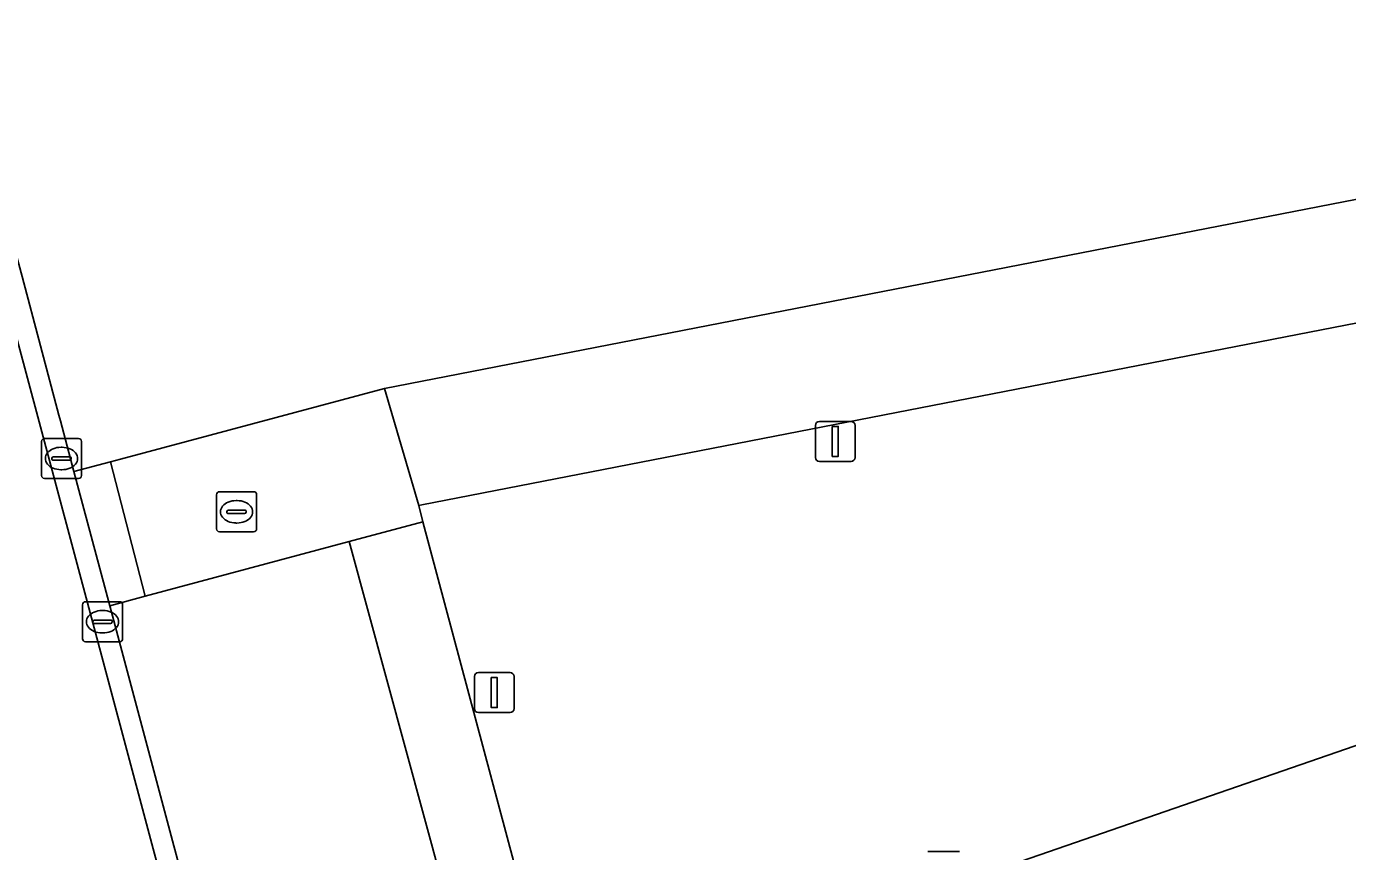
# Model space of a CAD drawing. Extents: x 162661 to 163484, y 380247 to 381230.
# Drawn here: x 162858.2 to 162891.15, y 380609.74 to 380630.33 of the extents above; entities that cross this region are included whole.
import ezdxf

# ---------------------------------------------------------------- set-up
doc = ezdxf.new("R2010")
doc.units = 0
for name, color, linetype in [('IMGEO_Erf', 7, 'Continuous'), ('IMGEO_Groenvoorziening', 7, 'Continuous'), ('IMGEO_Kolk', 7, 'Continuous'), ('IMGEO_Lichtmast', 7, 'Continuous'), ('IMGEO_Parkeervlak_open', 7, 'Continuous'), ('IMGEO_Rijbaan_lokaal_gesloten', 7, 'Continuous'), ('IMGEO_Rijbaan_lokaal_open', 7, 'Continuous'), ('IMGEO_Rioolput', 7, 'Continuous'), ('IMGEO_Voetpad_open', 7, 'Continuous')]:
    doc.layers.add(name, color=color, linetype=linetype)

msp = doc.modelspace()

# ---------------------------------------------------------------- linework, layer by layer
at = {"layer": 'IMGEO_Erf'}
msp.add_lwpolyline([(162911.971, 380677.623), (162847.622, 380663.278), (162847.73, 380662.896), (162852.737, 380643.9), (162858.095, 380624.087), (162859.007, 380620.625), (162859.045, 380620.483), (162859.381, 380619.222), (162860.296, 380619.466), (162860.543, 380619.532), (162867.129, 380621.29), (162916.208, 380630.849), (162920.91, 380631.719), (162921.784, 380629.038), (162927.784, 380630.57)], close=True, dxfattribs=at)
at = {"layer": 'IMGEO_Groenvoorziening'}
msp.add_lwpolyline([(162917.172, 380627.95), (162868.058, 380618.39), (162867.984, 380618.376), (162868.09, 380617.967), (162871.308, 380605.93), (162871.429, 380605.476), (162872.456, 380605.847), (162905.704, 380617.341), (162918.864, 380621.921)], dxfattribs=at)
at = {"layer": 'IMGEO_Kolk'}
for p, q in [((162858.573, 380619.121), (162858.573, 380619.973)), ((162858.648, 380620.047), (162859.5, 380620.047)), ((162859.574, 380619.973), (162859.574, 380619.121)), ((162859.061, 380619.827), (162859.086, 380619.827)), ((162858.832, 380619.541), (162858.832, 380619.553)), ((162859.27, 380619.504), (162858.872, 380619.504)), ((162858.875, 380619.59), (162859.273, 380619.59)), ((162859.316, 380619.553), (162859.316, 380619.541)), ((162859.5, 380619.047), (162858.648, 380619.047)), ((162859.084, 380619.267), (162859.059, 380619.267)), ((162859.596, 380615.047), (162859.596, 380615.899)), ((162859.671, 380615.973), (162860.523, 380615.973)), ((162860.084, 380615.753), (162860.109, 380615.753)), ((162860.597, 380615.899), (162860.597, 380615.047)), ((162859.855, 380615.467), (162859.855, 380615.479)), ((162860.293, 380615.43), (162859.895, 380615.43)), ((162859.898, 380615.516), (162860.296, 380615.516)), ((162860.339, 380615.479), (162860.339, 380615.467)), ((162860.107, 380615.193), (162860.082, 380615.193)), ((162860.523, 380614.973), (162859.671, 380614.973))]:
    msp.add_line(p, q, dxfattribs=at)
for points in [[(162858.573, 380619.121), (162858.573, 380619.973)], [(162858.648, 380620.047), (162859.5, 380620.047)], [(162859.574, 380619.973), (162859.574, 380619.121)], [(162859.5, 380619.047), (162858.648, 380619.047)], [(162859.596, 380615.047), (162859.596, 380615.899)], [(162859.671, 380615.973), (162860.523, 380615.973)], [(162860.597, 380615.899), (162860.597, 380615.047)], [(162860.523, 380614.973), (162859.671, 380614.973)]]:
    msp.add_lwpolyline(points, dxfattribs=at)
for centre, radius, start, end in [((162858.65, 380619.971), 0.0765, 91.552, 178.448), ((162858.65, 380619.971), 0.0765, 91.552, 178.448), ((162859.498, 380619.971), 0.0765, 1.552, 88.448), ((162859.498, 380619.971), 0.0765, 1.552, 88.448), ((162858.872, 380619.55), 0.0403, 85.8775, 175.7526), ((162858.869, 380619.54), 0.0366, 178.938, 274.7102), ((162859.273, 380619.547), 0.043, 264.8664, 352.4533), ((162859.277, 380619.552), 0.0386, 1.7309, 96.639), ((162858.65, 380619.123), 0.0765, 181.552, 268.448), ((162858.65, 380619.123), 0.0765, 181.552, 268.448), ((162859.498, 380619.123), 0.0765, 271.552, 358.448), ((162859.498, 380619.123), 0.0765, 271.552, 358.448), ((162859.673, 380615.897), 0.0765, 91.552, 178.448), ((162859.673, 380615.897), 0.0765, 91.552, 178.448), ((162860.521, 380615.897), 0.0765, 1.552, 88.448), ((162860.521, 380615.897), 0.0765, 1.552, 88.448), ((162859.895, 380615.476), 0.0403, 85.8775, 175.7526), ((162859.892, 380615.466), 0.0366, 178.938, 274.7102), ((162860.296, 380615.473), 0.043, 264.8664, 352.4533), ((162860.3, 380615.478), 0.0386, 1.7309, 96.639), ((162859.673, 380615.049), 0.0765, 181.552, 268.448), ((162859.673, 380615.049), 0.0765, 181.552, 268.448), ((162860.521, 380615.049), 0.0765, 271.552, 358.448), ((162860.521, 380615.049), 0.0765, 271.552, 358.448)]:
    msp.add_arc(centre, radius, start, end, dxfattribs=at)
for centre, major_axis, ratio, start_param, end_param in [((162859.06, 380619.547), (-0.387, 0.002), 0.722429, 4.712389, 7.853982), ((162859.085, 380619.547), (-0.39, 0.002), 0.717154, 1.570796, 4.712389), ((162860.083, 380615.473), (-0.387, 0.002), 0.722429, 4.712389, 7.853982), ((162860.108, 380615.473), (-0.39, 0.002), 0.717154, 1.570796, 4.712389)]:
    msp.add_ellipse(centre, major_axis=major_axis, ratio=ratio, start_param=start_param, end_param=end_param, dxfattribs=at)
at = {"layer": 'IMGEO_Lichtmast'}
for p, q in [((162877.878, 380619.573), (162877.878, 380620.373)), ((162877.878, 380620.373), (162877.878, 380619.573)), ((162877.978, 380620.473), (162878.768, 380620.473)), ((162878.768, 380620.473), (162877.978, 380620.473)), ((162878.868, 380620.373), (162878.868, 380619.573)), ((162878.868, 380619.573), (162878.868, 380620.373)), ((162878.768, 380619.473), (162877.978, 380619.473)), ((162877.978, 380619.473), (162878.768, 380619.473)), ((162869.372, 380613.306), (162869.372, 380614.106)), ((162869.372, 380614.106), (162869.372, 380613.306)), ((162869.472, 380614.206), (162870.262, 380614.206)), ((162870.262, 380614.206), (162869.472, 380614.206)), ((162870.362, 380614.106), (162870.362, 380613.306)), ((162870.362, 380613.306), (162870.362, 380614.106)), ((162870.262, 380613.206), (162869.472, 380613.206)), ((162869.472, 380613.206), (162870.262, 380613.206)), ((162880.683, 380609.738), (162881.473, 380609.738)), ((162881.473, 380609.738), (162880.683, 380609.738))]:
    msp.add_line(p, q, dxfattribs=at)
for points in [[(162878.298, 380620.348), (162878.448, 380620.348), (162878.448, 380619.598), (162878.298, 380619.598), (162878.298, 380620.348)], [(162869.792, 380614.081), (162869.942, 380614.081), (162869.942, 380613.331), (162869.792, 380613.331), (162869.792, 380614.081)]]:
    msp.add_lwpolyline(points, dxfattribs=at)
for centre, start, end in [((162877.978, 380620.373), 90, 180), ((162877.978, 380620.373), 90, 180), ((162878.768, 380620.373), 0, 90), ((162878.768, 380620.373), 360, 90), ((162877.978, 380619.573), 180, 270), ((162877.978, 380619.573), 180, 270), ((162878.768, 380619.573), 270, 0), ((162878.768, 380619.573), 270, 0), ((162869.472, 380614.106), 90, 180), ((162869.472, 380614.106), 90, 180), ((162870.262, 380614.106), 0, 90), ((162870.262, 380614.106), 360, 90), ((162869.472, 380613.306), 180, 270), ((162869.472, 380613.306), 180, 270), ((162870.262, 380613.306), 270, 0), ((162870.262, 380613.306), 270, 0)]:
    msp.add_arc(centre, 0.1, start, end, dxfattribs=at)
at = {"layer": 'IMGEO_Parkeervlak_open'}
msp.add_lwpolyline([(162866.246, 380617.473), (162861.16, 380616.11), (162860.275, 380615.873), (162863.498, 380603.804), (162864.406, 380604.051), (162869.521, 380605.443)], close=True, dxfattribs=at)
at = {"layer": 'IMGEO_Rijbaan_lokaal_gesloten'}
msp.add_lwpolyline([(162889.085, 380501.285), (162890.125, 380503.167), (162886.907, 380515.067), (162864.293, 380598.811), (162858.479, 380620.583), (162847.107, 380663.14), (162842.816, 380661.994), (162845.2, 380653.071), (162853.834, 380620.756), (162875.558, 380540.207), (162882.977, 380512.698), (162884.78, 380511.647)], dxfattribs=at)
at = {"layer": 'IMGEO_Rijbaan_lokaal_open'}
for points in [[(162847.73, 380662.896), (162847.622, 380663.278), (162847.107, 380663.14), (162858.479, 380620.583), (162864.293, 380598.811), (162886.907, 380515.067), (162890.125, 380503.167)], [(162890.292, 380504.561), (162887.4, 380515.173), (162881.586, 380536.716), (162880.645, 380540.205), (162877.424, 380552.141), (162876.524, 380555.474), (162876.183, 380556.737), (162864.386, 380600.474), (162863.498, 380603.804), (162860.275, 380615.873), (162859.381, 380619.222), (162859.045, 380620.483), (162859.007, 380620.625), (162858.095, 380624.087), (162852.737, 380643.9), (162847.73, 380662.896)], [(162922.445, 380627.013), (162921.784, 380629.038), (162920.91, 380631.719), (162916.208, 380630.849), (162867.129, 380621.29), (162867.984, 380618.376), (162868.058, 380618.39), (162917.172, 380627.95)], [(162918.864, 380621.921), (162905.704, 380617.341), (162872.456, 380605.847), (162871.429, 380605.476), (162872.455, 380602.652), (162874.152, 380603.239), (162904.943, 380613.922), (162924.514, 380620.67), (162922.445, 380627.013)]]:
    msp.add_lwpolyline(points, dxfattribs=at)
msp.add_lwpolyline([(162867.129, 380621.29), (162860.543, 380619.532), (162860.296, 380619.466), (162861.16, 380616.11), (162866.246, 380617.473), (162868.09, 380617.967), (162867.984, 380618.376)], close=True, dxfattribs=at)
at = {"layer": 'IMGEO_Rioolput'}
for p, q in [((162862.939, 380617.791), (162862.939, 380618.643)), ((162863.014, 380618.717), (162863.866, 380618.717)), ((162863.94, 380618.643), (162863.94, 380617.791)), ((162863.427, 380618.497), (162863.452, 380618.497)), ((162863.198, 380618.211), (162863.198, 380618.223)), ((162863.636, 380618.174), (162863.238, 380618.174)), ((162863.241, 380618.26), (162863.639, 380618.26)), ((162863.682, 380618.223), (162863.682, 380618.211)), ((162863.866, 380617.717), (162863.014, 380617.717)), ((162863.45, 380617.937), (162863.425, 380617.937))]:
    msp.add_line(p, q, dxfattribs=at)
for points in [[(162862.939, 380617.791), (162862.939, 380618.643)], [(162863.014, 380618.717), (162863.866, 380618.717)], [(162863.94, 380618.643), (162863.94, 380617.791)], [(162863.866, 380617.717), (162863.014, 380617.717)]]:
    msp.add_lwpolyline(points, dxfattribs=at)
for centre, radius, start, end in [((162863.016, 380618.641), 0.0765, 91.552, 178.448), ((162863.016, 380618.641), 0.0765, 91.552, 178.448), ((162863.864, 380618.641), 0.0765, 1.552, 88.448), ((162863.864, 380618.641), 0.0765, 1.552, 88.448), ((162863.238, 380618.22), 0.0403, 85.8775, 175.7526), ((162863.235, 380618.21), 0.0366, 178.938, 274.7102), ((162863.639, 380618.217), 0.043, 264.8664, 352.4533), ((162863.643, 380618.222), 0.0386, 1.7309, 96.639), ((162863.016, 380617.793), 0.0765, 181.552, 268.448), ((162863.016, 380617.793), 0.0765, 181.552, 268.448), ((162863.864, 380617.793), 0.0765, 271.552, 358.448), ((162863.864, 380617.793), 0.0765, 271.552, 358.448)]:
    msp.add_arc(centre, radius, start, end, dxfattribs=at)
for centre, major_axis, ratio, start_param, end_param in [((162863.426, 380618.217), (-0.387, 0.002), 0.722429, 4.712389, 7.853982), ((162863.451, 380618.217), (-0.39, 0.002), 0.717154, 1.570796, 4.712389)]:
    msp.add_ellipse(centre, major_axis=major_axis, ratio=ratio, start_param=start_param, end_param=end_param, dxfattribs=at)
at = {"layer": 'IMGEO_Voetpad_open'}
for points in [[(162860.296, 380619.466), (162859.381, 380619.222), (162860.275, 380615.873), (162861.16, 380616.11)], [(162868.09, 380617.967), (162866.246, 380617.473), (162869.521, 380605.443), (162871.308, 380605.93)]]:
    msp.add_lwpolyline(points, close=True, dxfattribs=at)

doc.saveas('drawing.dxf')
